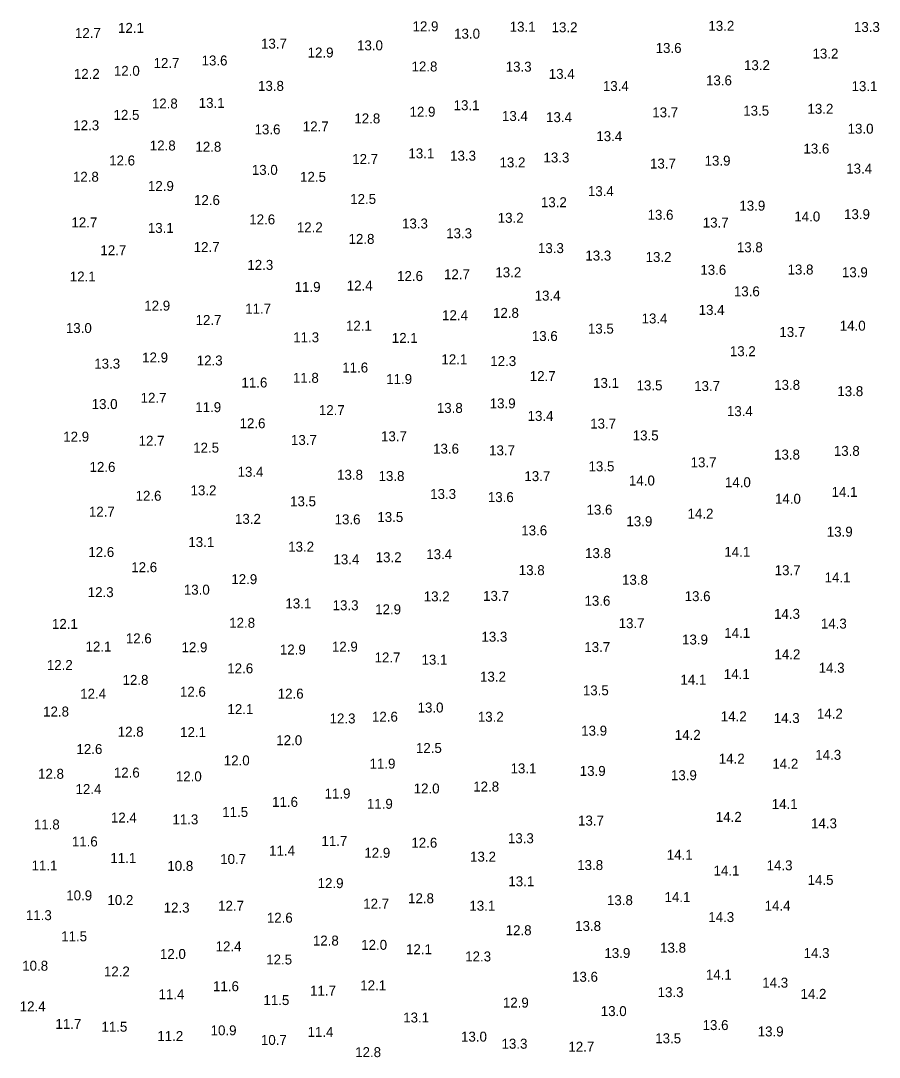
# Model space of a CAD drawing. Extents: x 1023796 to 1112670, y 656573 to 837340.
# Drawn here: x 1109668 to 1110100, y 668064 to 668585 of the extents above; entities that cross this region are included whole.
import ezdxf

# ---------------------------------------------------------------- set-up
doc = ezdxf.new("R2010")
doc.units = 0
doc.layers.add('V-TOPO-SOUN', color=7, linetype='Continuous')

msp = doc.modelspace()

# ---------------------------------------------------------------- texts
at = {"layer": 'V-TOPO-SOUN'}
for s, p in [('12.7 ', (1109695.56, 668576.06)), ('12.1 ', (1109717.2, 668578.65)), ('12.9 ', (1109865.19, 668579.46)), ('13.0 ', (1109886.09, 668575.74)), ('13.1 ', (1109914.01, 668579.24)), ('13.2 ', (1109935.06, 668578.96)), ('13.2 ', (1110013.84, 668579.67)), ('13.3 ', (1110086.98, 668579.1)), ('13.7 ', (1109789.05, 668570.74)), ('13.0 ', (1109837.31, 668569.87)), ('12.9 ', (1109812.47, 668566.27)), ('13.6 ', (1109987.34, 668568.56)), ('13.2 ', (1110066.15, 668565.73)), ('12.7 ', (1109735.06, 668561.03)), ('13.6 ', (1109759.19, 668562.27)), ('12.8 ', (1109864.68, 668559.26)), ('13.2 ', (1110031.73, 668559.92)), ('12.2 ', (1109695, 668555.54)), ('12.0 ', (1109715.11, 668557.07)), ('13.3 ', (1109912.01, 668559.17)), ('13.4 ', (1109933.63, 668555.54)), ('13.8 ', (1109787.55, 668549.52)), ('13.4 ', (1109960.83, 668549.43)), ('13.6 ', (1110012.65, 668552.26)), ('13.1 ', (1110085.78, 668549.37)), ('12.8 ', (1109734.21, 668540.66)), ('13.1 ', (1109757.75, 668540.97)), ('13.1 ', (1109885.84, 668539.81)), ('12.5 ', (1109714.95, 668534.95)), ('12.9 ', (1109863.68, 668536.52)), ('13.4 ', (1109910.12, 668534.39)), ('13.4 ', (1109932.28, 668533.8)), ('13.7 ', (1109985.64, 668536.22)), ('13.5 ', (1110031.35, 668537.08)), ('13.2 ', (1110063.63, 668538)), ('12.3 ', (1109694.74, 668529.74)), ('12.7 ', (1109810.05, 668529.15)), ('12.8 ', (1109835.96, 668533.17)), ('13.0 ', (1110083.8, 668528.01)), ('13.6 ', (1109785.81, 668527.67)), ('13.4 ', (1109957.54, 668524.25)), ('12.8 ', (1109733.18, 668519.56)), ('12.8 ', (1109756.1, 668518.94)), ('13.6 ', (1110061.59, 668518.02)), ('12.7 ', (1109834.87, 668512.8)), ('13.1 ', (1109863.11, 668515.62)), ('13.3 ', (1109884.07, 668514.43)), ('13.3 ', (1109930.98, 668513.53)), ('12.6 ', (1109712.76, 668512.04)), ('13.0 ', (1109784.44, 668507.31)), ('13.2 ', (1109908.89, 668511.07)), ('13.7 ', (1109984.5, 668510.49)), ('13.9 ', (1110011.93, 668511.94)), ('13.4 ', (1110083.11, 668507.99)), ('12.8 ', (1109694.54, 668503.86)), ('12.5 ', (1109808.68, 668503.81)), ('12.9 ', (1109732.24, 668499.21)), ('12.6 ', (1109755.39, 668492.14)), ('12.5 ', (1109833.86, 668492.71)), ('13.4 ', (1109953.3, 668496.64)), ('13.2 ', (1109929.69, 668491.07)), ('13.9 ', (1110029.41, 668489.34)), ('12.6 ', (1109783.15, 668482.43)), ('13.2 ', (1109907.99, 668483.23)), ('13.6 ', (1109983.28, 668484.75)), ('14.0 ', (1110057.02, 668483.9)), ('13.9 ', (1110082, 668485.06)), ('12.7 ', (1109693.79, 668480.92)), ('13.1 ', (1109732.18, 668478.15)), ('12.2 ', (1109807.06, 668478.46)), ('13.3 ', (1109859.9, 668480.37)), ('13.7 ', (1110011.01, 668480.85)), ('12.8 ', (1109833.03, 668472.63)), ('13.3 ', (1109882.08, 668475.48)), ('12.7 ', (1109708.34, 668466.93)), ('12.7 ', (1109755.22, 668468.54)), ('13.3 ', (1109928.2, 668468.01)), ('13.8 ', (1110028.15, 668468.45)), ('13.3 ', (1109952.02, 668464.27)), ('13.2 ', (1109982.29, 668463.56)), ('12.3 ', (1109782.19, 668459.58)), ('13.2 ', (1109906.8, 668455.87)), ('13.6 ', (1110009.79, 668457.1)), ('13.8 ', (1110053.62, 668457.25)), ('13.9 ', (1110080.92, 668455.88)), ('12.1 ', (1109692.97, 668453.74)), ('12.6 ', (1109857.43, 668453.97)), ('12.7 ', (1109880.99, 668454.87)), ('11.9 ', (1109805.96, 668448.53)), ('12.4 ', (1109832.12, 668449.21)), ('13.6 ', (1110026.66, 668446.28)), ('13.4 ', (1109926.55, 668444.15)), ('12.9 ', (1109730.39, 668439.1)), ('11.7 ', (1109781.11, 668437.61)), ('12.4 ', (1109880.03, 668434.29)), ('12.8 ', (1109905.62, 668435.48)), ('13.4 ', (1110008.96, 668436.98)), ('12.7 ', (1109756.18, 668431.92)), ('13.4 ', (1109980.27, 668432.66)), ('13.0 ', (1109691.02, 668427.85)), ('12.1 ', (1109831.72, 668429.01)), ('13.5 ', (1109953.3, 668427.55)), ('13.7 ', (1110049.51, 668425.89)), ('14.0 ', (1110079.85, 668429.02)), ('11.3 ', (1109805.22, 668423.21)), ('12.1 ', (1109854.77, 668422.9)), ('13.6 ', (1109925.13, 668423.83)), ('13.2 ', (1110024.62, 668416.22)), ('13.3 ', (1109705.26, 668409.98)), ('12.9 ', (1109729.33, 668413.06)), ('12.3 ', (1109756.76, 668411.56)), ('12.1 ', (1109879.69, 668412.15)), ('12.3 ', (1109904.26, 668411.25)), ('11.6 ', (1109829.86, 668408.01)), ('12.7 ', (1109924.09, 668403.71)), ('11.6 ', (1109779.23, 668400.48)), ('11.8 ', (1109805.08, 668402.84)), ('11.9 ', (1109851.96, 668402.24)), ('13.1 ', (1109955.89, 668400.29)), ('13.5 ', (1109977.76, 668399.05)), ('13.7 ', (1110006.69, 668398.74)), ('13.8 ', (1110046.91, 668399.3)), ('12.7 ', (1109728.56, 668392.8)), ('13.8 ', (1110078.63, 668396.14)), ('13.0 ', (1109703.96, 668389.65)), ('11.9 ', (1109756.01, 668388.11)), ('13.8 ', (1109877.4, 668387.73)), ('13.9 ', (1109903.96, 668390.02)), ('12.7 ', (1109818.13, 668386.61)), ('13.4 ', (1109923.01, 668383.72)), ('13.4 ', (1110023.15, 668386.11)), ('12.6 ', (1109778.28, 668380.02)), ('13.7 ', (1109954.45, 668379.87)), ('12.9 ', (1109689.67, 668373.3)), ('13.7 ', (1109849.34, 668373.48)), ('13.5 ', (1109975.83, 668373.9)), ('12.7 ', (1109727.56, 668371.22)), ('12.5 ', (1109754.97, 668367.76)), ('13.7 ', (1109804.1, 668371.63)), ('13.6 ', (1109875.53, 668367.24)), ('13.7 ', (1109903.67, 668366.41)), ('13.8 ', (1110046.85, 668364.29)), ('13.8 ', (1110076.87, 668366.15)), ('12.6 ', (1109702.9, 668358.08)), ('13.5 ', (1109953.6, 668358.4)), ('13.7 ', (1110004.91, 668360.41)), ('13.4 ', (1109777.29, 668355.63)), ('13.8 ', (1109827.28, 668354.14)), ('13.8 ', (1109848.12, 668353.51)), ('13.7 ', (1109921.4, 668353.45)), ('14.0 ', (1109973.93, 668351.24)), ('13.2 ', (1109753.65, 668346.34)), ('14.0 ', (1110022.15, 668350.39)), ('12.6 ', (1109726.03, 668343.57)), ('13.5 ', (1109803.66, 668340.81)), ('13.3 ', (1109874.05, 668344.5)), ('13.6 ', (1109903.03, 668342.92)), ('14.0 ', (1110047.3, 668342.08)), ('14.1 ', (1110075.76, 668345.54)), ('12.7 ', (1109702.57, 668335.59)), ('13.6 ', (1109952.62, 668336.59)), ('13.2 ', (1109775.97, 668331.98)), ('13.6 ', (1109826.03, 668331.74)), ('13.5 ', (1109847.51, 668332.9)), ('13.9 ', (1109972.66, 668330.81)), ('14.2 ', (1110003.37, 668334.62)), ('13.6 ', (1109919.83, 668326.19)), ('13.9 ', (1110073.34, 668325.56)), ('13.1 ', (1109752.54, 668320.35)), ('12.6 ', (1109702.28, 668315.33)), ('13.2 ', (1109802.7, 668318)), ('13.8 ', (1109951.88, 668314.78)), ('14.1 ', (1110021.85, 668315.42)), ('13.4 ', (1109825.46, 668311.67)), ('13.2 ', (1109846.67, 668312.71)), ('13.4 ', (1109872.09, 668314.25)), ('12.6 ', (1109723.86, 668307.7)), ('13.8 ', (1109918.58, 668306.23)), ('13.7 ', (1110047.15, 668306.2)), ('12.9 ', (1109774.13, 668301.7)), ('13.8 ', (1109970.45, 668301.38)), ('14.1 ', (1110072.25, 668302.57)), ('12.3 ', (1109701.98, 668295.16)), ('13.0 ', (1109750.28, 668296.4)), ('13.1 ', (1109801.3, 668289.49)), ('13.3 ', (1109825.04, 668288.6)), ('13.2 ', (1109870.83, 668293.04)), ('13.7 ', (1109900.64, 668293.29)), ('13.6 ', (1109951.59, 668290.83)), ('13.6 ', (1110001.91, 668293.15)), ('12.9 ', (1109846.41, 668286.57)), ('14.3 ', (1110046.85, 668284.26)), ('12.1 ', (1109684, 668279.21)), ('12.8 ', (1109773.07, 668279.78)), ('13.7 ', (1109968.75, 668279.58)), ('14.3 ', (1110070.35, 668279.39)), ('14.1 ', (1110021.82, 668274.71)), ('12.1 ', (1109700.88, 668267.84)), ('12.6 ', (1109721.14, 668271.95)), ('12.9 ', (1109824.67, 668267.78)), ('13.3 ', (1109899.81, 668272.78)), ('13.9 ', (1110000.61, 668271.37)), ('12.9 ', (1109749.11, 668267.49)), ('12.9 ', (1109798.53, 668266.34)), ('13.7 ', (1109951.49, 668267.58)), ('14.2 ', (1110047.04, 668263.95)), ('12.2 ', (1109681.44, 668258.58)), ('12.7 ', (1109846.12, 668262.38)), ('13.1 ', (1109869.71, 668261.26)), ('12.6 ', (1109772.11, 668256.9)), ('13.2 ', (1109899.1, 668252.73)), ('14.1 ', (1110021.59, 668254.01)), ('14.3 ', (1110069.27, 668257.17)), ('12.8 ', (1109719.48, 668251.09)), ('14.1 ', (1109999.8, 668251.2)), ('12.4 ', (1109698.2, 668244.14)), ('12.6 ', (1109748.32, 668245.13)), ('12.6 ', (1109797.45, 668244.19)), ('13.5 ', (1109950.77, 668245.86)), ('12.1 ', (1109772.19, 668236.41)), ('13.0 ', (1109867.72, 668237.2)), ('12.8 ', (1109679.57, 668235.19)), ('12.3 ', (1109823.5, 668231.71)), ('12.6 ', (1109844.8, 668232.6)), ('13.2 ', (1109897.99, 668232.55)), ('14.2 ', (1110020.08, 668232.81)), ('14.3 ', (1110046.7, 668231.91)), ('14.2 ', (1110068.37, 668234.15)), ('12.8 ', (1109717.06, 668225.06)), ('12.1 ', (1109748.42, 668224.84)), ('12.0 ', (1109796.73, 668220.78)), ('13.9 ', (1109949.94, 668225.57)), ('14.2 ', (1109996.96, 668223.47)), ('12.6 ', (1109696.33, 668216.36)), ('12.5 ', (1109866.9, 668216.87)), ('12.0 ', (1109770.35, 668210.64)), ('14.2 ', (1110019.07, 668211.54)), ('14.3 ', (1110067.54, 668213.44)), ('11.9 ', (1109843.58, 668209.02)), ('13.1 ', (1109914.44, 668206.63)), ('13.9 ', (1109949.2, 668205.36)), ('14.2 ', (1110045.98, 668208.94)), ('12.8 ', (1109677.02, 668203.91)), ('12.6 ', (1109715.1, 668204.53)), ('12.0 ', (1109746.26, 668202.62)), ('13.9 ', (1109995.02, 668203.21)), ('12.4 ', (1109695.86, 668196.24)), ('12.0 ', (1109865.76, 668196.53)), ('12.8 ', (1109895.68, 668197.51)), ('11.6 ', (1109794.63, 668189.79)), ('11.9 ', (1109820.99, 668194)), ('11.5 ', (1109769.56, 668184.74)), ('11.9 ', (1109842.26, 668188.83)), ('14.1 ', (1110045.69, 668188.72)), ('12.4 ', (1109713.63, 668181.92)), ('11.3 ', (1109744.55, 668181.02)), ('13.7 ', (1109948.34, 668180.43)), ('14.2 ', (1110017.57, 668182.27)), ('11.8 ', (1109674.91, 668178.45)), ('14.3 ', (1110065.43, 668179.03)), ('11.6 ', (1109694, 668169.9)), ('11.7 ', (1109819.42, 668170.18)), ('12.6 ', (1109864.59, 668169.29)), ('13.3 ', (1109913.11, 668171.55)), ('11.4 ', (1109793.12, 668165.3)), ('12.9 ', (1109840.97, 668164.23)), ('11.1 ', (1109713.36, 668161.64)), ('10.7 ', (1109768.55, 668161.09)), ('13.2 ', (1109894.09, 668162.3)), ('14.1 ', (1109992.94, 668163.24)), ('11.1 ', (1109673.77, 668157.83)), ('10.8 ', (1109741.99, 668157.66)), ('13.8 ', (1109947.94, 668158.06)), ('14.1 ', (1110016.43, 668155.31)), ('14.3 ', (1110043.1, 668157.94)), ('12.9 ', (1109817.5, 668148.98)), ('13.1 ', (1109913.33, 668149.92)), ('14.5 ', (1110063.69, 668150.62)), ('10.9 ', (1109691.19, 668142.83)), ('10.2 ', (1109711.9, 668140.48)), ('12.7 ', (1109767.49, 668137.62)), ('12.7 ', (1109840.4, 668138.67)), ('12.8 ', (1109862.94, 668141.38)), ('13.1 ', (1109893.76, 668137.62)), ('13.8 ', (1109962.88, 668140.42)), ('14.1 ', (1109991.79, 668141.97)), ('14.4 ', (1110042.09, 668137.63)), ('11.3 ', (1109670.91, 668132.89)), ('12.3 ', (1109740.13, 668136.69)), ('12.6 ', (1109791.98, 668131.6)), ('13.8 ', (1109946.89, 668127.46)), ('14.3 ', (1110013.78, 668131.93)), ('11.5 ', (1109688.64, 668122.25)), ('12.8 ', (1109911.99, 668125.33)), ('12.4 ', (1109766.25, 668117.22)), ('12.8 ', (1109815.11, 668120.13)), ('12.0 ', (1109839.39, 668117.97)), ('12.0 ', (1109738.28, 668113.39)), ('12.1 ', (1109861.91, 668115.78)), ('12.3 ', (1109891.64, 668112.15)), ('13.9 ', (1109961.6, 668113.86)), ('13.8 ', (1109989.6, 668116.55)), ('14.3 ', (1110061.69, 668113.89)), ('10.8 ', (1109669.07, 668107.48)), ('12.5 ', (1109791.66, 668110.61)), ('12.2 ', (1109710.11, 668104.59)), ('13.6 ', (1109945.33, 668101.93)), ('14.1 ', (1110012.56, 668103.02)), ('11.6 ', (1109764.94, 668097.18)), ('12.1 ', (1109838.93, 668097.62)), ('14.3 ', (1110040.9, 668098.98)), ('11.4 ', (1109737.56, 668093.16)), ('11.7 ', (1109813.71, 668094.96)), ('13.3 ', (1109988.34, 668094.2)), ('14.2 ', (1110060.12, 668093.35)), ('12.4 ', (1109667.81, 668087.05)), ('11.5 ', (1109790.27, 668090.23)), ('12.9 ', (1109910.58, 668088.97)), ('13.1 ', (1109860.5, 668081.47)), ('13.0 ', (1109959.77, 668084.68)), ('11.7 ', (1109685.77, 668078.25)), ('11.5 ', (1109708.87, 668076.83)), ('10.9 ', (1109763.73, 668075.04)), ('13.6 ', (1110010.93, 668077.67)), ('11.2 ', (1109736.95, 668072.19)), ('10.7 ', (1109789.01, 668070.2)), ('11.4 ', (1109812.44, 668074.25)), ('13.0 ', (1109889.55, 668071.87)), ('13.5 ', (1109987.13, 668071.05)), ('13.9 ', (1110038.61, 668074.47)), ('13.3 ', (1109909.91, 668068.29)), ('12.7 ', (1109943.49, 668066.81)), ('12.8 ', (1109836.36, 668064.07))]:
    msp.add_text(s, height=5, dxfattribs=at).set_placement(p)

doc.saveas('drawing.dxf')
